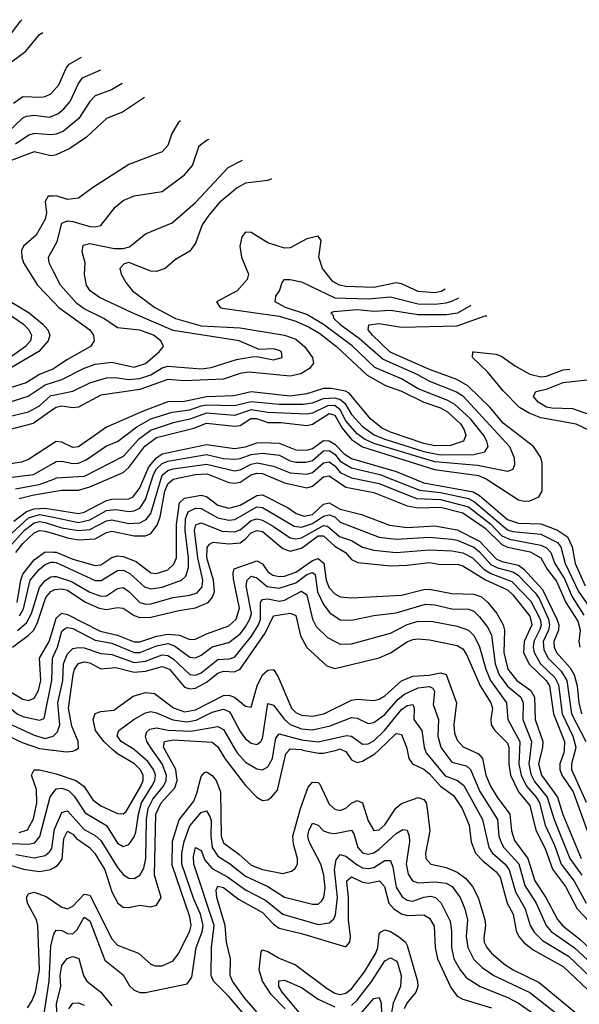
# Model space of a CAD drawing. Header units: inches. Extents: x 884549 to 1028252, y 526810 to 653624.
# Tile 1052 of 1056: x 1009879 to 1011888, y 649086 to 652624. Entities that reach past the tile are written whole.
import ezdxf

# ---------------------------------------------------------------- set-up
doc = ezdxf.new("R2010")
doc.units = ezdxf.units.IN
doc.header["$MEASUREMENT"] = 0
for name, color, linetype in [('B0604', 7, 'Continuous'), ('B0605', 7, 'Continuous'), ('B0614', 7, 'Continuous'), ('B0615', 7, 'Continuous')]:
    doc.layers.add(name, color=color, linetype=linetype)

msp = doc.modelspace()

# ---------------------------------------------------------------- linework, layer by layer
at = {"layer": 'B0604', "color": 5}
for points, elevation in [([(1009996.5, 650000), (1010000, 649999.6)], 3120), ([(1009876.8, 649703.2), (1009906.2, 649713.8), (1009927.8, 649752.2), (1009940.4, 649810), (1009938.5, 649858.5), (1009920.4, 649910), (1009930, 649928.2), (1009950, 649928.4), (1010000, 649916.9)], 3080), ([(1009850, 649664.2), (1009910, 649661.5), (1009933.3, 649666.7), (1009951.3, 649688.7), (1009987.7, 649832.3), (1010000, 649847.9)], 3060), ([(1009865.2, 649625.2), (1009930, 649612.1), (1009970, 649621.5), (1009986, 649634), (1009993.5, 649646.5), (1010000, 649690.8)], 3040), ([(1009846.1, 649586.1), (1009892.4, 649572.4), (1009950, 649563.1), (1009989.7, 649570.3), (1010000, 649576.7)], 3020), ([(1009906.4, 649073.6), (1009922.1, 649097.9), (1009934.9, 649130), (1009950.1, 649210), (1009943.2, 649370), (1009938.4, 649390), (1009906.2, 649450), (1009902.6, 649470), (1009910, 649483.1), (1009930, 649489.8), (1009973.5, 649473.5), (1010000, 649455.4)], 2980), ([(1009966.7, 649053.3), (1009984.2, 649170), (1009990, 649295.5), (1010000, 649334.4)], 2960)]:
    msp.add_lwpolyline(points, dxfattribs=dict(at, elevation=elevation))
at = {"layer": 'B0605', "color": 5}
for points, elevation in [([(1009821.4, 652538.6), (1009881.1, 652618.9), (1009886.7, 652623.6)], 3740), ([(1009825.2, 652454.8), (1009900.7, 652510), (1009949.6, 652570.4), (1009961.3, 652577.1)], 3720), ([(1009856.3, 652323.7), (1009890, 652347.5), (1009954.5, 652345.5), (1009970, 652347.2), (1009990, 652357.3), (1010000, 652368.4)], 3680), ([(1009830, 652213.4), (1009889.5, 652270.5), (1009902.8, 652277.2), (1009930, 652280.7), (1009986.2, 652273.8), (1010000, 652279.1)], 3660), ([(1010000, 652210.9), (1009990, 652209.4), (1009930, 652214.5), (1009911.4, 652208.5), (1009863.9, 652176.1)], 3640), ([(1010000, 652136.2), (1009990, 652134.9), (1009930, 652149), (1009829.1, 652110.9)], 3620), ([(1010000, 651990.2), (1009981.2, 651990), (1009970.3, 651970), (1009975, 651930), (1009970, 651907.5), (1009937.7, 651850), (1009892.7, 651810), (1009885.3, 651794.7), (1009886.2, 651770), (1009892.6, 651750), (1009942.7, 651670), (1010000, 651610)], 3580), ([(1010000, 651719.4), (1009984.1, 651750), (1009982, 651770), (1010000, 651803)], 3560), ([(1009849, 651609), (1009912.6, 651570), (1009961.6, 651530), (1009979.4, 651510), (1009986.4, 651490), (1009981.1, 651470), (1009947.8, 651432.2), (1009843.1, 651370)], 3620), ([(1009819.7, 651579.7), (1009892.6, 651530), (1009911.2, 651510), (1009920.8, 651490), (1009917.4, 651470), (1009899.2, 651450), (1009843.8, 651410)], 3640), ([(1010000, 651369.3), (1009950, 651348.9), (1009901.5, 651318.5), (1009730, 651264.8)], 3580), ([(1009801.9, 651238.1), (1009908.7, 651271.3), (1009970, 651311.5), (1010000, 651321.2)], 3560), ([(1009830, 651196.3), (1009910, 651214.7), (1009950, 651236.9), (1009990, 651273.3), (1010000, 651275.2)], 3540), ([(1010000, 651223.9), (1009927.2, 651172.8), (1009830, 651147.5)], 3520), ([(1010000, 651102.1), (1009910, 651043.4), (1009885.4, 651034.6), (1009830, 651025.6)], 3480), ([(1009830, 650977.5), (1009928.2, 650990), (1010000, 651030.9)], 3460), ([(1010000, 650972.3), (1009947.5, 650952.5), (1009863, 650937)], 3440), ([(1009876.2, 650903.8), (1009924.6, 650915.4), (1010000, 650928.1)], 3420), ([(1009850, 650778.8), (1009910, 650834.1), (1009950, 650846.5), (1010000, 650836.2)], 3360), ([(1009858.1, 650821.9), (1009902.9, 650857.1), (1009930, 650867), (1009969.3, 650869.3), (1010000, 650864.4)], 3380), ([(1009842, 650730), (1009895.7, 650790), (1009930, 650816.1), (1009950, 650820.6), (1009970, 650817.3), (1010000, 650807.6)], 3340), ([(1009864.2, 650710), (1009890, 650742.1), (1009930, 650780.6), (1009950, 650788.7), (1009970, 650786.6), (1010000, 650777.3)], 3320), ([(1009870.1, 650530), (1009882.7, 650610), (1009890, 650631.5), (1009930, 650683.1), (1009970, 650712.2), (1010000, 650711.2)], 3280), ([(1009878.3, 650481.7), (1009892.5, 650507.5), (1009916.5, 650610), (1009950, 650650.1), (1009970, 650666.7), (1009990, 650675.1), (1010000, 650674.3)], 3260), ([(1009870.8, 650429.2), (1009903.3, 650456.7), (1009920.5, 650490), (1009950, 650583.6), (1009970, 650608.5), (1009990, 650622.3), (1010000, 650622.8)], 3240), ([(1009853.2, 650370), (1009908.9, 650411.1), (1009928.9, 650431.1), (1009942.2, 650457.8), (1009972, 650548), (1009990, 650569.6), (1010000, 650574.5)], 3220), ([(1009847.8, 650207.8), (1009890, 650182.3), (1009910, 650177.7), (1009930, 650185.9), (1009946.1, 650213.9), (1009954.3, 650250), (1009949.7, 650330), (1009984.7, 650390), (1010000, 650440.2)], 3180), ([(1009685, 650000), (1009669.8, 650090), (1009673.8, 650126.2), (1009686.6, 650173.4), (1009693.3, 650186.7), (1009704.9, 650195.1), (1009750, 650201.6), (1009810, 650179), (1009869.3, 650130), (1009890, 650120.2), (1009950, 650107.1), (1009966.9, 650113.1), (1009994.5, 650250), (1009996.5, 650330), (1010000, 650338.1)], 3160), ([(1009734.6, 650000), (1009712.7, 650070), (1009710.9, 650110), (1009730, 650141.3), (1009750, 650151.4), (1009770, 650149.5), (1009790, 650139.9), (1009850, 650091), (1009930, 650052.8), (1009970, 650041.7), (1009998.5, 650050), (1010000, 650051.4)], 3140), ([(1009780.7, 650000), (1009769.2, 650070.8), (1009790, 650073), (1009887.2, 650027.2), (1009950, 650005.7), (1009996.5, 650000)], 3120)]:
    msp.add_lwpolyline(points, dxfattribs=dict(at, elevation=elevation))
at = {"layer": 'B0614', "color": 5}
for points, elevation in [([(1010000, 649999.6), (1010046, 649994), (1010070, 649995.5), (1010077.9, 650000)], 3120), ([(1010000, 649916.9), (1010010, 649914.6), (1010080.1, 649890), (1010109, 649870), (1010141.4, 649821.4), (1010170, 649799.2), (1010230, 649772.5), (1010250, 649771.3), (1010260.4, 649779.6), (1010313.8, 649870), (1010322, 649890), (1010322.4, 649910), (1010311.5, 649930), (1010290.8, 649950), (1010230, 649986), (1010214.4, 650000)], 3080), ([(1010000, 649690.8), (1010003.8, 649716.2), (1010030, 649775.7), (1010040.8, 649779.2), (1010050, 649781), (1010110, 649714.3), (1010150, 649692.6), (1010170, 649674.7), (1010230, 649577.8), (1010250, 649553.2), (1010270, 649539.1), (1010290, 649538.8), (1010310, 649550.1), (1010324.6, 649575.4), (1010332.1, 649610), (1010334, 649750), (1010340.2, 649790), (1010356.8, 649823.2), (1010394.6, 649870), (1010404, 649890), (1010405.8, 649910), (1010390.5, 649950), (1010355.6, 650000)], 3040), ([(1010000, 649847.9), (1010010, 649860.7), (1010030, 649863.3), (1010054.1, 649854.1), (1010074.4, 649834.4), (1010113.8, 649773.8), (1010190, 649729), (1010230, 649665.1), (1010250, 649653.5), (1010270, 649660.1), (1010290, 649688.1), (1010295.5, 649704.5), (1010304.8, 649770), (1010315.6, 649810), (1010353.5, 649870), (1010363.6, 649890), (1010366, 649910), (1010359.6, 649930), (1010338.7, 649958.7), (1010292.1, 650000)], 3060), ([(1010000, 649576.7), (1010014.3, 649585.7), (1010031.6, 649608.4), (1010037.6, 649682.4), (1010050, 649708.5), (1010070, 649697.1), (1010082.2, 649682.2), (1010129.2, 649649.2), (1010148.8, 649628.8), (1010184.8, 649570), (1010208.9, 649490), (1010231.1, 649450), (1010250, 649435.6), (1010270, 649434.2), (1010310, 649442.1), (1010350, 649436.8), (1010370, 649442.9), (1010386.8, 649470), (1010363, 649550), (1010368, 649770), (1010386.8, 649810), (1010435.9, 649864.1), (1010444.4, 649890), (1010439.8, 649930), (1010400.7, 650000)], 3020), ([(1010597.1, 650000), (1010615.3, 649970), (1010690, 649872.6), (1010730, 649830.8), (1010750, 649818.7), (1010770, 649821.6), (1010783.1, 649830), (1010804.6, 649855.4), (1010834.3, 649985.7), (1010846.6, 650000)], 3020), ([(1010654.1, 650000), (1010660.1, 649990), (1010690, 649956.2), (1010730, 649931.8), (1010750, 649929.2), (1010770, 649939.6), (1010786.9, 649970), (1010791.5, 650000)], 3040), ([(1010895.9, 650000), (1010951.9, 649988.1), (1010970, 649988.3), (1011015.7, 650000)], 3020), ([(1011038, 650000), (1011050, 649994.6), (1011070, 649965.1), (1011090, 649955.5), (1011110, 649960.1), (1011153.8, 649986.2), (1011168.2, 650000)], 3020), ([(1011269.8, 650000), (1011276.5, 649970), (1011288.7, 649950), (1011330, 649931.2), (1011350, 649915), (1011390, 649870.1), (1011436.4, 649836.4), (1011467.8, 649790), (1011493.3, 649730), (1011499.6, 649670), (1011515.1, 649630), (1011541.4, 649601.4), (1011590, 649562.4), (1011603.5, 649543.5), (1011628.6, 649450), (1011650.3, 649410), (1011661.8, 649350), (1011670.7, 649330), (1011688.8, 649308.8), (1011722.4, 649282.4), (1011830, 649222.2), (1011918.4, 649138.4)], 3020), ([(1011335, 650000), (1011338.8, 649990), (1011406.7, 649906.7), (1011451, 649891), (1011473, 649873), (1011540.1, 649750), (1011562.9, 649650), (1011576.1, 649630), (1011621.8, 649590), (1011636.9, 649570), (1011659.4, 649490), (1011693.5, 649430), (1011712.3, 649370), (1011725.9, 649345.9), (1011756.1, 649316.1), (1011850, 649259), (1011930, 649183.1), (1011970, 649155.6), (1012230, 649057.8)], 3040), ([(1011398.3, 650000), (1011430, 649956.3), (1011483.1, 649943.1), (1011497.1, 649930), (1011531.1, 649851.1), (1011594.7, 649750), (1011599.7, 649690), (1011607.3, 649667.3), (1011616.7, 649650), (1011670.7, 649590.7), (1011692.9, 649512.9), (1011733.6, 649450), (1011768.9, 649370), (1011787.5, 649347.5), (1011870, 649290.5), (1011950, 649216.4), (1011990, 649188.6), (1012210, 649094.2), (1012290, 649048.2)], 3060), ([(1011497.4, 650000), (1011526.7, 649986.7), (1011540.9, 649970), (1011553.1, 649910), (1011569.3, 649870), (1011592.9, 649830), (1011638.4, 649770), (1011644.4, 649710), (1011655.2, 649675.2), (1011703.5, 649610), (1011728.9, 649530), (1011768.2, 649470), (1011810, 649390.9), (1011828.8, 649368.8), (1011890, 649320.2), (1011957, 649257), (1012042.1, 649202.1), (1012170, 649148.4), (1012210, 649125), (1012270, 649079.8)], 3080), ([(1011635.3, 650000), (1011634.6, 649950), (1011641.5, 649910), (1011670, 649850.1), (1011710, 649800.1), (1011731.7, 649711.7), (1011765.9, 649645.9), (1011792.1, 649572.1), (1011838.2, 649510), (1011880.4, 649430), (1011993.7, 649310), (1012036.1, 649276.1), (1012210, 649186.5), (1012231.5, 649170), (1012270, 649125.6), (1012295.7, 649110), (1012448.9, 649091.1), (1012510, 649093.9), (1012550.3, 649109.7), (1012630, 649172), (1012650, 649180.6), (1012670, 649180), (1012734.2, 649154.2), (1012822.8, 649062.8)], 3120), ([(1011673.6, 650000), (1011671.5, 649950), (1011679.2, 649910), (1011698.6, 649870), (1011733.7, 649830), (1011745.5, 649810), (1011765.4, 649730), (1011798.6, 649658.6), (1011823.5, 649590), (1011869.4, 649529.4), (1011912.7, 649450)], 3140), ([(1011713, 650000), (1011707.1, 649950), (1011713.8, 649913.8), (1011727, 649887), (1011773.2, 649830), (1011798, 649750), (1011854, 649610), (1011897, 649550)], 3160), ([(1011753.8, 650000), (1011741.9, 649950), (1011752.7, 649910), (1011809.7, 649830), (1011828.5, 649768.5), (1011895.3, 649610)], 3180), ([(1011833.4, 650000), (1011833, 649990), (1011818.6, 649950), (1011818.3, 649930), (1011826, 649910), (1011865.8, 649850), (1011923.3, 649690)], 3220), ([(1011872.9, 650000), (1011859.9, 649950), (1011859.6, 649930), (1011913, 649813)], 3240), ([(1010000, 649455.4), (1010030, 649434.9), (1010050, 649429.2), (1010070, 649439.1), (1010110, 649482.4), (1010130, 649478), (1010210, 649322.1), (1010230, 649298.8), (1010305.5, 649270), (1010350, 649230.1), (1010365, 649225), (1010390, 649224.6), (1010430, 649242.7), (1010449.7, 649270.3), (1010489.1, 649350), (1010494.5, 649370), (1010490, 649400.9), (1010426.1, 649586.1), (1010427.9, 649672.1), (1010451.2, 649748.8), (1010503.7, 649816.3), (1010515.3, 649844.7), (1010530, 649904.6), (1010541.5, 649918.5), (1010550, 649921.8), (1010570, 649908.2), (1010584.2, 649890), (1010599.4, 649850), (1010602.4, 649690), (1010610, 649666.9), (1010665.9, 649625.9), (1010710, 649586.2), (1010750, 649570.9), (1010823.2, 649556.8), (1010855, 649565), (1010866.5, 649573.5), (1010876, 649590), (1010876, 649610), (1010861.7, 649661.7), (1010859.2, 649690), (1010886.7, 649790), (1010914, 649866), (1010930, 649884.2), (1010950, 649883.5), (1010956.8, 649876.8), (1010990, 649805.3), (1011010, 649787.6), (1011030, 649783.1), (1011050, 649791.3), (1011070, 649809), (1011090, 649819.1), (1011110, 649810.2), (1011130, 649745.8), (1011150, 649710.9), (1011170, 649712.7), (1011190, 649730.6), (1011229.1, 649790.9), (1011250, 649807.3), (1011310, 649829.7), (1011330, 649822.1), (1011338.1, 649810), (1011342.2, 649790), (1011351.5, 649710), (1011335.5, 649630), (1011336.6, 649610), (1011355.3, 649590), (1011410, 649577.8), (1011450, 649561.1), (1011479.1, 649539.1), (1011504.8, 649510), (1011524.7, 649470), (1011549.4, 649390), (1011551.8, 649370), (1011545.4, 649325.4), (1011546.6, 649310), (1011556, 649290), (1011572.6, 649270), (1011620.3, 649230), (1011650.6, 649210), (1011744.4, 649164.4), (1011875.9, 649055.9)], 2980), ([(1010000, 649334.4), (1010001.2, 649338.9), (1010010, 649353.2), (1010030, 649351.7), (1010050, 649340.6), (1010070, 649339.8), (1010084.4, 649355.6), (1010110, 649399.2), (1010130, 649386), (1010184.7, 649244.7), (1010250, 649192.3), (1010273, 649153), (1010290, 649136.8), (1010310, 649129.2), (1010330, 649129.3), (1010479.6, 649160.4), (1010496.4, 649183.6), (1010512.4, 649290), (1010533.3, 649346.7), (1010537, 649370), (1010528, 649410), (1010504.2, 649464.2), (1010461.2, 649590), (1010461.1, 649630), (1010468.7, 649671.3), (1010490, 649727.6), (1010530, 649775.3), (1010550, 649780.9), (1010561.7, 649761.7), (1010566.3, 649746.3), (1010565.1, 649690), (1010570, 649650.2), (1010590, 649618.5), (1010632, 649592), (1010690, 649546.4), (1010770, 649509.8), (1010830, 649471.9), (1010930, 649445.6), (1010950, 649446.5), (1010962.7, 649457.3), (1010970.9, 649470), (1010975, 649505), (1010971, 649550), (1010959.7, 649590), (1010918, 649670), (1010913.4, 649690), (1010916.4, 649710), (1010930, 649737.1), (1010950, 649729.4), (1010969.8, 649709.8), (1010990, 649702), (1011010, 649700.2), (1011070, 649711.6), (1011078.5, 649698.5), (1011092.9, 649650), (1011110, 649630.5), (1011130, 649625.4), (1011150, 649630.9), (1011170, 649643.5), (1011230, 649700.1), (1011255, 649715), (1011270, 649712), (1011277, 649690), (1011278.2, 649670), (1011266.6, 649590), (1011273.5, 649553.5), (1011288.7, 649530), (1011310, 649522.6), (1011370, 649526.6), (1011410, 649521.4), (1011431.8, 649510), (1011459.9, 649470), (1011477.2, 649430), (1011486.9, 649390), (1011481.9, 649330), (1011487.4, 649290), (1011510, 649247.2), (1011538.8, 649218.8), (1011581.5, 649190), (1011710, 649129.1), (1011832.5, 649032.5)], 2960), ([(1010684.9, 649050), (1010630, 649115), (1010575.1, 649170), (1010566.4, 649190), (1010567.7, 649290), (1010577.5, 649370), (1010504.3, 649590), (1010502.8, 649617.2), (1010510, 649649.3), (1010530, 649638.5), (1010543.8, 649603.8), (1010570, 649574.1), (1010624.4, 649544.4), (1010690, 649497.9), (1010760.8, 649460.8), (1010823.3, 649410), (1010950, 649373.4), (1010990, 649378.8), (1011006.4, 649393.6), (1011012.6, 649407.4), (1011020.4, 649470), (1011009.1, 649570.9), (1011014.9, 649605.1), (1011030, 649625.1), (1011050, 649618.2), (1011090, 649587.1), (1011110, 649577.3), (1011130, 649573.9), (1011150, 649578.3), (1011190, 649603.2), (1011210, 649602.6), (1011218.7, 649578.7), (1011230, 649507), (1011252.1, 649472.1), (1011270, 649460.2), (1011290, 649457.2), (1011330, 649471.1), (1011354.4, 649474.4), (1011372.3, 649470), (1011391.7, 649450), (1011424.8, 649384.8), (1011429.8, 649350), (1011429.8, 649290), (1011437.9, 649250), (1011460.1, 649210), (1011482.5, 649182.5), (1011532.7, 649150), (1011631.3, 649111.2), (1011670, 649091), (1011850, 648966.1)], 2940), ([(1010755.5, 649030), (1010685.6, 649110), (1010642.4, 649170), (1010635, 649190), (1010635.1, 649250), (1010621.2, 649310), (1010616.8, 649370), (1010586.3, 649470), (1010584.1, 649495.9), (1010590, 649510.4), (1010610, 649506.6), (1010664.1, 649464.1), (1010750, 649415.7), (1010790, 649373.9), (1010810, 649359.6), (1010890, 649340.7), (1011050, 649293.5), (1011064.1, 649310), (1011066.8, 649330), (1011059.1, 649390), (1011059.3, 649470), (1011053.2, 649526.8), (1011053.6, 649530), (1011070, 649544.2), (1011110, 649525.7), (1011130, 649521.9), (1011170.3, 649530.3), (1011189.1, 649510), (1011203.8, 649450), (1011222.4, 649430), (1011250, 649411.6), (1011270, 649404.9), (1011330, 649407.4), (1011350, 649395.5), (1011366.8, 649366.8), (1011370.6, 649290), (1011379.1, 649250), (1011426.6, 649146.6), (1011450, 649115.2), (1011470, 649104.9), (1011573.5, 649073.5)], 2920), ([(1010831.7, 649070), (1010781.1, 649121.1), (1010750.7, 649170), (1010738.2, 649210), (1010745.4, 649274.6), (1010750, 649282.3), (1010770, 649275.8), (1010810, 649251.7), (1010868.6, 649228.6), (1010982.9, 649142.9), (1011010, 649126.9), (1011030, 649122.2), (1011050, 649126.1), (1011070, 649141.8), (1011117, 649203), (1011157.4, 649270), (1011164.4, 649290), (1011170, 649338), (1011174.3, 649345.7), (1011190, 649353.9), (1011210, 649348.6), (1011238.8, 649330), (1011263.9, 649310), (1011270, 649297.6), (1011307.1, 649170), (1011308.7, 649150), (1011300.6, 649130), (1011269.2, 649090), (1011259.2, 649070)], 2880), ([(1010013.5, 649030), (1010011.2, 649088.8), (1010025.8, 649150), (1010024, 649190), (1010030, 649225.5), (1010048.8, 649251.2), (1010070, 649258.1), (1010090.8, 649250.8), (1010107.4, 649190), (1010119.2, 649170), (1010170, 649130.1), (1010210, 649080.9)], 2940), ([(1011070, 649082.6), (1011090, 649101.7), (1011143, 649170), (1011190, 649242.9), (1011210, 649253.1), (1011230, 649243), (1011235.2, 649235.2), (1011248.6, 649190), (1011246.6, 649150), (1011219.8, 649090), (1011212.3, 649050)], 2860), ([(1011005.6, 648910), (1010821.1, 649130), (1010809.2, 649150), (1010808.9, 649171.1), (1010830, 649173.6), (1010890, 649146.5), (1010950, 649105.5), (1011010, 649076.9)], 2860), ([(1011104.8, 649055.2), (1011150, 649106.8), (1011170, 649111.2), (1011177.1, 649090), (1011179.3, 649010)], 2840), ([(1010055.3, 649070), (1010069, 649091), (1010090, 649092), (1010110, 649083.6)], 2920)]:
    msp.add_lwpolyline(points, dxfattribs=dict(at, elevation=elevation))
at = {"layer": 'B0615', "color": 5}
for points, elevation in [([(1010000, 652368.4), (1010019.5, 652390), (1010045.9, 652450), (1010056.4, 652463.6), (1010100.1, 652488.6)], 3680), ([(1010000, 652279.1), (1010015, 652285), (1010037.2, 652302.8), (1010060.3, 652330), (1010090, 652394.4), (1010104.7, 652415.3), (1010170, 652443.8)], 3660), ([(1010247.1, 652394.5), (1010208.6, 652371.4), (1010150, 652349.6), (1010130.8, 652329.2), (1010091.1, 652268.9), (1010036.3, 652223.7), (1010010, 652212.4), (1010000, 652210.9)], 3640), ([(1010326.2, 652343.9), (1010248.3, 652291.7), (1010190, 652268.6), (1010118.9, 652201.1), (1010058.7, 652161.2), (1010010, 652137.6), (1010000, 652136.2)], 3620), ([(1010456.4, 652260.7), (1010447.3, 652252.7), (1010425, 652215), (1010410, 652172), (1010390, 652149.4), (1010270, 652103.6), (1010139.9, 652020.1), (1010090, 651982.1), (1010050, 651978.2), (1010010, 651990.4), (1010000, 651990.2)], 3580), ([(1010000, 651803), (1010013.1, 651826.9), (1010030, 651893.2), (1010050, 651900.5), (1010070, 651898.7), (1010130, 651880.8), (1010150, 651879.3), (1010170, 651884.6), (1010221.7, 651950), (1010250, 651973.9), (1010290, 651990.7), (1010390, 652005.9), (1010470, 652065.9), (1010499.6, 652100.4), (1010523, 652170), (1010549.1, 652190.9), (1010559.5, 652194.8)], 3560), ([(1010000, 651275.2), (1010070, 651288.9), (1010130, 651319.6), (1010190, 651337.5), (1010221.2, 651338.8), (1010270, 651330.5), (1010310, 651334.1), (1010350, 651348.3), (1010390, 651372.7), (1010410, 651379.5), (1010530.8, 651369.2), (1010565.9, 651374.1), (1010657.3, 651402.7), (1010712.8, 651412.8), (1010730, 651413.7), (1010790, 651401.3), (1010821.1, 651410), (1010819.2, 651430), (1010810, 651435.8), (1010790, 651440.6), (1010738.5, 651438.5), (1010666.9, 651470), (1010430, 651507.6), (1010281.9, 651570), (1010165.4, 651625.5), (1010131.9, 651650), (1010118.7, 651670), (1010111.3, 651708.7), (1010114.1, 651750), (1010102.5, 651790), (1010106.7, 651813.3), (1010130, 651819.5), (1010217.8, 651802.2), (1010250, 651802.1), (1010272.6, 651807.4), (1010330, 651854), (1010426.4, 651893.6), (1010510, 651966.6), (1010627, 652093), (1010678.7, 652118.6)], 3540), ([(1010783.4, 652051.7), (1010770, 652046.4), (1010690, 652036.5), (1010660, 652020.1), (1010594.8, 651965.2), (1010558.4, 651921.6), (1010533.4, 651886.6), (1010510, 651820.8), (1010490, 651791.8), (1010438.2, 651761.8), (1010401, 651730), (1010370, 651719.2), (1010350, 651719.7), (1010270, 651750.8), (1010253.3, 651746.7), (1010238.4, 651730), (1010242.9, 651710), (1010259.4, 651679.4), (1010283.7, 651650), (1010364.1, 651590), (1010438.5, 651550), (1010530, 651523.5), (1010670, 651517.1), (1010830, 651490.8), (1010870, 651475.9), (1010901.6, 651450), (1010930.3, 651410), (1010933.7, 651390), (1010918.8, 651370), (1010888.6, 651351.4), (1010850, 651343), (1010702.5, 651357.5), (1010670, 651352.8), (1010610, 651332.6), (1010470, 651326.6), (1010410, 651330.5), (1010310, 651294.9), (1010170, 651274.3), (1010090, 651231.1), (1010070, 651229.4), (1010030, 651235.3), (1010010, 651230.9), (1010000, 651223.9)], 3520), ([(1011407.1, 651655.4), (1011392.4, 651647.6), (1011370, 651641.9), (1011310, 651647.6), (1011250, 651674.8), (1011230, 651678.5), (1011150, 651661.1), (1011050, 651665.1), (1011027.5, 651670), (1011003.4, 651683.4), (1010965.6, 651730), (1010952.3, 651770), (1010961.2, 651830), (1010950, 651846), (1010910, 651836.6), (1010850, 651804.2), (1010830, 651802.7), (1010770, 651822.5), (1010710, 651859.3), (1010690, 651860.2), (1010676.9, 651843.1), (1010669.5, 651810), (1010675.2, 651770), (1010700.7, 651710), (1010695.2, 651690), (1010659, 651650), (1010585.6, 651610), (1010599.1, 651590), (1010607.3, 651587.3), (1010810, 651558), (1010870, 651541.1), (1010918.5, 651518.5), (1010956.3, 651496.3), (1011015.7, 651450), (1011127, 651347), (1011192.5, 651310), (1011250, 651288.7), (1011330, 651250.1), (1011390, 651229.2), (1011414.3, 651214.3), (1011462.3, 651170), (1011475.1, 651150), (1011480.4, 651130), (1011472.1, 651110), (1011426.1, 651093.9), (1011370, 651092.7), (1011330, 651101.2), (1011210, 651141.4), (1011177.7, 651157.7), (1011138.7, 651190), (1011061.7, 651281.7), (1011048.7, 651288.7), (1010998.1, 651298.1), (1010970, 651299.1), (1010910, 651280), (1010850, 651271.6), (1010710, 651286.4), (1010648.1, 651271.9), (1010550, 651268.5), (1010470, 651251.8), (1010410, 651250.6), (1010322.2, 651217.8), (1010190, 651160.1), (1010090, 651089.5), (1010070, 651086.6), (1010030, 651106.1), (1010010, 651108.6), (1010000, 651102.1)], 3480), ([(1010000, 651321.2), (1010029.4, 651330.6), (1010110, 651371.3), (1010150, 651385.9), (1010210, 651393.8), (1010290, 651375.1), (1010330, 651388.6), (1010379.9, 651430), (1010395, 651450), (1010386, 651470), (1010358.7, 651490), (1010310, 651508.5), (1010230, 651516.9), (1010180.5, 651550), (1010110, 651585.2), (1010084, 651604), (1010025.6, 651670), (1010000, 651719.4)], 3560), ([(1010000, 651030.9), (1010010, 651036.6), (1010030, 651037.5), (1010070, 651029.2), (1010090, 651030.9), (1010117, 651043), (1010190, 651092.8), (1010230, 651107.9), (1010299.1, 651160.9), (1010350, 651189.4), (1010425.8, 651214.2), (1010490, 651221.8), (1010530, 651236.6), (1010550, 651240), (1010650, 651237.9), (1010710, 651252.4), (1010810, 651242.1), (1010897, 651243), (1010930, 651247.8), (1010970, 651262.8), (1011010, 651264.6), (1011030, 651258.8), (1011046.5, 651246.5), (1011070, 651205), (1011110, 651162.3), (1011152.1, 651132.1), (1011190, 651116.1), (1011330, 651072.1), (1011390, 651060.2), (1011510, 651061.7), (1011548.9, 651071.1), (1011561, 651090), (1011556.5, 651110), (1011545.5, 651130), (1011497.3, 651190), (1011440.7, 651240.7), (1011415.9, 651255.9), (1011310, 651298), (1011250, 651333.8), (1011154.4, 651374.4), (1011072, 651452), (1010970, 651528.9), (1010910, 651565.1), (1010833.6, 651590), (1010796.2, 651610), (1010798.5, 651630), (1010811.4, 651650), (1010820.6, 651679.4), (1010829.9, 651690.1), (1010849.9, 651690.1), (1010890, 651681.7), (1011010, 651624), (1011130, 651620.4), (1011210, 651628), (1011310, 651602.8), (1011370, 651601.7), (1011410, 651606.3), (1011430, 651611.9), (1011455.2, 651624.5)], 3460), ([(1010000, 651610), (1010019.1, 651590), (1010129.9, 651510), (1010143.1, 651490), (1010145.7, 651470), (1010133.1, 651450), (1010050, 651403.4), (1010001.7, 651370), (1010000, 651369.3)], 3580), ([(1011499, 651596.4), (1011450.3, 651569.7), (1011410, 651563.7), (1011310, 651563.5), (1011210, 651579.1), (1011150, 651575.8), (1011090, 651581.4), (1011005.4, 651574.6), (1010995.5, 651570), (1011003.2, 651563.2), (1011007, 651550), (1011028.8, 651530), (1011098.3, 651478.3), (1011183.9, 651403.9), (1011305, 651350), (1011350, 651325.1), (1011446.8, 651286.8), (1011470, 651272.4), (1011637.9, 651090), (1011654.4, 651050), (1011655.8, 651024.2), (1011650, 651007.3), (1011630, 651000.1), (1011522.3, 651022.3), (1011370, 651035.2), (1011150, 651101.5), (1011116.5, 651116.5), (1011090, 651136.4), (1011050, 651183), (1011030, 651222.2), (1011010, 651237.8), (1010983.4, 651236.6), (1010930, 651210), (1010910, 651206.6), (1010770, 651212), (1010710, 651222.3), (1010650, 651201.7), (1010550, 651210.2), (1010490, 651188.2), (1010430, 651175.6), (1010350.7, 651149.3), (1010305, 651115), (1010250, 651054), (1010110, 650983.1), (1010010, 650976), (1010000, 650972.3)], 3440), ([(1010000, 650928.1), (1010030, 650933.1), (1010090, 650933.6), (1010130, 650945.6), (1010250, 650997.4), (1010270, 651015.4), (1010328.5, 651091.5), (1010370, 651122.2), (1010503.9, 651156.1), (1010550, 651173.9), (1010650, 651163), (1010670, 651165.6), (1010709, 651191), (1010729, 651191), (1010770, 651176.8), (1010816.6, 651176.6), (1010910, 651165.3), (1010930, 651170), (1010990, 651209.4), (1011010, 651202.6), (1011036.1, 651156.1), (1011070, 651114.9), (1011109.6, 651089.6), (1011367.9, 651007.9), (1011526.7, 650986.7), (1011554.3, 650974.3), (1011670, 650898.5), (1011690, 650893.6), (1011710, 650895.5), (1011743.2, 650910), (1011754.6, 650930), (1011754.9, 651030), (1011750.3, 651050.3), (1011724.3, 651090), (1011614.6, 651174.6), (1011567.9, 651230), (1011488.2, 651308.2), (1011448.9, 651331.1), (1011350, 651367.1), (1011209.3, 651429.3), (1011145.9, 651490), (1011130.4, 651510), (1011132.7, 651527.3), (1011170, 651532.5), (1011250, 651519.6), (1011450, 651524), (1011550, 651559.8), (1011555.7, 651560.1)], 3420), ([(1011930, 651145.4), (1011877.5, 651170), (1011750, 651193.5), (1011708.4, 651210), (1011673.9, 651230), (1011614.7, 651290), (1011558.9, 651358.9), (1011505, 651410), (1011506, 651430), (1011510, 651431), (1011590, 651421.5), (1011610, 651413.7), (1011658.9, 651378.9), (1011710, 651350.6), (1011750, 651340.3), (1011770, 651343.4), (1011830, 651365.4), (1011854.8, 651368.5)], 3380), ([(1011930, 651202.5), (1011865.2, 651225.2), (1011790, 651227.7), (1011770, 651232.2), (1011741, 651250), (1011723.5, 651270), (1011732.6, 651287.4), (1011770, 651296.2), (1011830, 651320.8), (1011916.5, 651329.9)], 3360), ([(1010000, 650864.4), (1010090, 650849.9), (1010110, 650854.7), (1010190, 650895.8), (1010210, 650900.8), (1010270, 650902), (1010285.7, 650910), (1010310, 650941.9), (1010342.4, 651017.6), (1010369.8, 651050), (1010390, 651063.6), (1010550, 651097.5), (1010650, 651083.4), (1010690, 651089.7), (1010730, 651103.3), (1010750, 651104.3), (1010810, 651102.4), (1010870, 651078.8), (1010910, 651077.4), (1010930, 651083.2), (1010970, 651111.5), (1010990, 651110.6), (1011010, 651099), (1011043.4, 651063.4), (1011070, 651047.2), (1011230, 651000), (1011330, 650960), (1011507.5, 650927.6), (1011530, 650914.3), (1011630, 650828.3), (1011670, 650814.7), (1011750, 650812.4), (1011810, 650789.6), (1011845.4, 650765.4), (1011862.5, 650730), (1011873.6, 650670), (1011909.5, 650590)], 3380), ([(1010000, 650836.2), (1010090, 650817.7), (1010130, 650827.2), (1010190, 650860.6), (1010224.1, 650864.1), (1010270, 650856.6), (1010290, 650859.1), (1010310, 650869.2), (1010330, 650899.4), (1010359, 650990), (1010370, 651009.8), (1010390, 651028.9), (1010410, 651038.1), (1010550, 651061.6), (1010610, 651047.8), (1010650, 651044.5), (1010670, 651046.7), (1010710, 651061.7), (1010750, 651066.1), (1010810, 651058.9), (1010850, 651039.2), (1010870, 651034.6), (1010905.7, 651034.3), (1010930, 651040.1), (1010970, 651075.3), (1010990, 651076), (1011010, 651063), (1011030, 651037.1), (1011070, 651013.2), (1011172.4, 650990), (1011313.9, 650933.9), (1011390, 650925.4), (1011490, 650903.9), (1011512.1, 650892.1), (1011630, 650791.4), (1011650, 650784.9), (1011750, 650775.3), (1011810, 650745.3), (1011821.8, 650730), (1011837.4, 650670), (1011885.8, 650570), (1011940.8, 650490)], 3360), ([(1010000, 650807.6), (1010030, 650797.9), (1010090, 650788), (1010130, 650791.8), (1010190, 650823.6), (1010210, 650826.4), (1010270, 650813.2), (1010310, 650816), (1010332.2, 650827.8), (1010350, 650850.1), (1010390, 650986.9), (1010410, 651003.8), (1010430, 651009.7), (1010550, 651026.8), (1010650, 651003.5), (1010670, 651006.4), (1010710, 651026.7), (1010731.5, 651031.5), (1010790, 651019.8), (1010850, 650995.8), (1010909.3, 650990.7), (1010930, 650996.4), (1010970, 651032.1), (1010990, 651035.2), (1011010, 651020.5), (1011030, 650997), (1011070, 650977.4), (1011170, 650957.5), (1011304, 650904), (1011390, 650899.7), (1011490, 650874.1), (1011570, 650811), (1011610.1, 650770), (1011637.6, 650757.6), (1011750, 650736.3), (1011770, 650726.2), (1011786, 650710), (1011800.6, 650670), (1011834.9, 650614.9), (1011862.8, 650550), (1011905, 650485)], 3340), ([(1010000, 650777.3), (1010050, 650761.8), (1010090, 650755.2), (1010150, 650758.9), (1010190, 650781.1), (1010210, 650785.8), (1010290, 650769), (1010330.4, 650769.6), (1010350, 650778.3), (1010372.5, 650807.5), (1010382.8, 650837.2), (1010400, 650930), (1010410, 650956.5), (1010430, 650973.3), (1010510, 650989.7), (1010551.7, 650991.6), (1010630, 650960.7), (1010650, 650958.5), (1010670, 650962.3), (1010710, 650989), (1010730, 650994.3), (1010750, 650993.3), (1010830, 650959.4), (1010910, 650942.2), (1010930, 650947.5), (1010970, 650981.1), (1010990, 650985.4), (1011050, 650944.8), (1011150, 650924.6), (1011270, 650877.2), (1011310, 650869.7), (1011390, 650872.9), (1011470, 650852.3), (1011550, 650796.8), (1011610, 650737.7), (1011630, 650729), (1011711.8, 650711.8), (1011750.3, 650690.3), (1011772.4, 650650), (1011806.5, 650606.5), (1011839.5, 650530), (1011882.7, 650462.7), (1011890.9, 650430), (1011886.9, 650390), (1011890.3, 650370)], 3320), ([(1010000, 650711.2), (1010010, 650710.9), (1010070, 650685.2), (1010150, 650663.2), (1010170, 650665.8), (1010210, 650691.9), (1010230, 650697.8), (1010250, 650695.3), (1010296.8, 650676.8), (1010350, 650636.8), (1010370, 650633.7), (1010410, 650647.4), (1010432.7, 650667.3), (1010442.2, 650690), (1010442, 650810), (1010452.1, 650887.9), (1010470, 650904.2), (1010530, 650915.1), (1010550, 650910.8), (1010590, 650879.1), (1010630, 650869.2), (1010670, 650879.7), (1010730, 650913.9), (1010750, 650916.9), (1010843, 650870), (1010871.6, 650850), (1010900.5, 650840.5), (1010930, 650845.9), (1010970, 650883.2), (1010990, 650888.1), (1011030, 650864.9), (1011105.5, 650845.5), (1011207.2, 650807.2), (1011270, 650799.1), (1011370, 650805.3), (1011450, 650791.1), (1011530, 650750.2), (1011590, 650686.6), (1011610, 650677.5), (1011670, 650663.7), (1011689.4, 650649.4), (1011756.2, 650576.2), (1011808.1, 650470), (1011814.8, 650450), (1011813.4, 650430), (1011796.9, 650390), (1011797.6, 650370), (1011806.8, 650350), (1011855.3, 650295.3), (1011870, 650270.1), (1011880.7, 650230), (1011886.2, 650170), (1011896.4, 650130)], 3280), ([(1010000, 650674.3), (1010010, 650673.5), (1010150, 650609), (1010171.1, 650608.9), (1010230, 650644.5), (1010250, 650645.8), (1010274.2, 650634.2), (1010326.3, 650586.3), (1010350, 650579.6), (1010390, 650585.4), (1010459.1, 650610), (1010475, 650625), (1010484.6, 650655.4), (1010484.7, 650690), (1010472.7, 650790), (1010474.5, 650830), (1010484.1, 650855.9), (1010510, 650868.6), (1010530, 650868.1), (1010590, 650834.4), (1010630, 650825.6), (1010651.4, 650828.6), (1010730, 650873.3), (1010750, 650870.9), (1010864.2, 650804.2), (1010890, 650800), (1010930, 650813.3), (1010970, 650839.9), (1010990, 650845.3), (1011010, 650837.8), (1011030, 650818.9), (1011170, 650764.6), (1011230, 650757.2), (1011350, 650764.3), (1011430, 650757), (1011450, 650753.7), (1011510, 650728.1), (1011530, 650712.5), (1011570, 650666.6), (1011594.2, 650654.2), (1011650, 650640), (1011668.1, 650628.1), (1011730, 650564.1), (1011743.7, 650543.7), (1011777.3, 650470), (1011781.2, 650450), (1011777.2, 650430), (1011758.8, 650390), (1011760.3, 650360.3), (1011776.4, 650330), (1011823.3, 650283.3), (1011842.9, 650250), (1011860.4, 650130), (1011911.5, 650030)], 3260), ([(1010000, 650622.8), (1010010, 650623.4), (1010065.2, 650605.2), (1010130, 650567.3), (1010170, 650552.2), (1010190, 650553.6), (1010230, 650580.4), (1010250, 650583.3), (1010270, 650569.7), (1010310, 650530.4), (1010330, 650524.4), (1010350, 650524.6), (1010430, 650547.3), (1010490, 650555.8), (1010515.7, 650564.3), (1010534, 650586), (1010536.8, 650610), (1010518.4, 650690), (1010505.8, 650790), (1010511.4, 650808.6), (1010530, 650816.3), (1010606.2, 650786.2), (1010650, 650783.2), (1010670, 650790.5), (1010710, 650824.3), (1010730, 650830.3), (1010750, 650825.3), (1010790, 650803.1), (1010850, 650762.1), (1010870, 650758.5), (1010890, 650762.8), (1010970, 650806.3), (1010984.5, 650804.5), (1011026.7, 650766.7), (1011070, 650753.1), (1011110, 650729.2), (1011150, 650718.5), (1011230, 650709.1), (1011350, 650719.2), (1011430, 650715.9), (1011470, 650708.2), (1011504.8, 650690), (1011545.5, 650650), (1011570, 650633.8), (1011645.7, 650605.7), (1011714.5, 650534.5), (1011748.2, 650470), (1011751.1, 650450), (1011746.7, 650433.3), (1011725.1, 650390), (1011722.4, 650370), (1011725.8, 650350), (1011749.4, 650310), (1011800.6, 650260.6), (1011813.9, 650233.9), (1011827.1, 650130), (1011864.8, 650050), (1011875.5, 650010), (1011872.9, 650000)], 3240), ([(1010000, 650574.5), (1010003.7, 650576.3), (1010030, 650579.4), (1010050, 650574.4), (1010112.9, 650532.9), (1010163.5, 650510), (1010190, 650504.8), (1010230, 650511.4), (1010250, 650510.1), (1010290, 650483.3), (1010310, 650476.6), (1010350, 650477.8), (1010450, 650501.7), (1010510, 650510.8), (1010555, 650530), (1010571.5, 650548.5), (1010578, 650570), (1010575.1, 650610), (1010550.9, 650690), (1010552.3, 650727.7), (1010560.1, 650739.9), (1010573, 650747), (1010630, 650740.3), (1010670, 650744.7), (1010690, 650758.1), (1010710, 650780.7), (1010730, 650788.6), (1010750, 650784.4), (1010823.4, 650723.5), (1010850, 650714.3), (1010890, 650725.5), (1010950, 650769.5), (1010970, 650770), (1011010, 650732.1), (1011048.1, 650710), (1011070, 650684.8), (1011093.1, 650673.1), (1011210, 650661.7), (1011270, 650663.5), (1011350, 650673.1), (1011390, 650666.7), (1011450, 650667.7), (1011470, 650662.2), (1011551.5, 650611.5), (1011630, 650575.1), (1011650, 650557.1), (1011710, 650481.1), (1011717.3, 650450), (1011690, 650390), (1011687.8, 650350), (1011707.8, 650307.8), (1011769.4, 650250), (1011781.4, 650230), (1011795.5, 650130), (1011834.5, 650030), (1011833.4, 650000)], 3220), ([(1010000, 650440.2), (1010010, 650473.1), (1010030, 650491.9), (1010050, 650487.3), (1010167.5, 650427.5), (1010230, 650412.4), (1010290, 650388.1), (1010310, 650388.3), (1010370.9, 650409.1), (1010410, 650416.1), (1010452.4, 650412.4), (1010490, 650396.7), (1010510, 650397.9), (1010550, 650417.5), (1010630, 650445.6), (1010655.7, 650470), (1010667.9, 650510), (1010646.8, 650613.2), (1010644.7, 650635.3), (1010648.9, 650651.1), (1010730, 650679.4), (1010750, 650669.4), (1010770, 650640.1), (1010787.6, 650627.6), (1010810, 650622.8), (1010830, 650624.2), (1010870, 650638.6), (1010930, 650680.3), (1010950, 650687.7), (1010971.2, 650671.2), (1010979.5, 650610), (1010990, 650582.5), (1011010, 650561.5), (1011030, 650550.8), (1011070, 650546.1), (1011250, 650556.5), (1011330, 650577), (1011350, 650577.6), (1011430, 650561.8), (1011510, 650560), (1011536.5, 650550), (1011559.2, 650530), (1011591.9, 650490), (1011614.4, 650450), (1011619.4, 650430), (1011616.8, 650350), (1011632, 650290), (1011663.9, 650250), (1011714, 650214), (1011727.9, 650190), (1011729.6, 650110), (1011756.8, 650030), (1011756.2, 650010), (1011753.8, 650000)], 3180), ([(1010000, 650338.1), (1010013.8, 650370), (1010030, 650427.4), (1010042.6, 650437.4), (1010050, 650440.7), (1010070, 650436.6), (1010150, 650394.1), (1010210, 650383.9), (1010290, 650350.8), (1010310, 650350.8), (1010370, 650374.7), (1010410, 650382.5), (1010434.7, 650374.7), (1010490, 650333.7), (1010510, 650331.7), (1010530, 650340.4), (1010570, 650370.6), (1010630, 650386.3), (1010670, 650417.4), (1010690, 650442.3), (1010705.6, 650470), (1010710.5, 650490), (1010692.2, 650590), (1010695.3, 650610), (1010710, 650625), (1010730, 650618.7), (1010767.5, 650587.5), (1010810, 650580.9), (1010870, 650600.4), (1010910, 650630), (1010930, 650638), (1010939.9, 650630), (1010948.2, 650568.2), (1010970, 650523.3), (1010992.8, 650492.8), (1011030, 650467.7), (1011070, 650466.2), (1011150, 650483.7), (1011230, 650492.9), (1011336.1, 650523.9), (1011370, 650521.4), (1011430, 650507.6), (1011490, 650505.8), (1011510, 650498.3), (1011530, 650478.7), (1011559.8, 650439.8), (1011572.9, 650412.9), (1011585.5, 650310), (1011600.9, 650270), (1011629.9, 650229.9), (1011677.9, 650190), (1011686.3, 650170), (1011686, 650110), (1011716.6, 650030), (1011713, 650000)], 3160), ([(1010000, 650051.4), (1010014.6, 650065.4), (1010022.9, 650090), (1010015.8, 650170), (1010033.4, 650250), (1010035.6, 650310), (1010050, 650345), (1010070, 650364.3), (1010090, 650368.7), (1010110, 650366.6), (1010170, 650346.3), (1010210, 650343.4), (1010290, 650314.5), (1010330, 650319.6), (1010390, 650341.8), (1010410, 650339.2), (1010430, 650327.2), (1010490, 650271), (1010510, 650268.7), (1010530, 650277), (1010590, 650325.4), (1010632, 650328), (1010650, 650334.1), (1010657.5, 650342.5), (1010710.6, 650409.4), (1010736.6, 650450), (1010743.8, 650470), (1010743.6, 650530), (1010750, 650541.1), (1010770, 650543.1), (1010810, 650535), (1010830, 650538.4), (1010890, 650570.8), (1010910, 650557.9), (1010930.6, 650470.6), (1010943.8, 650443.8), (1010984.4, 650404.4), (1011030, 650380.3), (1011070, 650381.8), (1011210, 650419.7), (1011270, 650450.6), (1011310, 650462.9), (1011362, 650462), (1011450, 650445), (1011490, 650430.1), (1011510.1, 650410), (1011530, 650371), (1011552.5, 650290), (1011569.1, 650250), (1011626.6, 650170), (1011631.8, 650110), (1011674.9, 650030), (1011673.6, 650000)], 3140), ([(1010077.9, 650000), (1010090, 650006.9), (1010088.7, 650030), (1010065.7, 650085.7), (1010053.8, 650150), (1010070.2, 650270), (1010075.1, 650290), (1010090, 650310.6), (1010110, 650317.2), (1010130, 650313.5), (1010170, 650291.7), (1010223.7, 650296.3), (1010290, 650279.5), (1010330, 650283.1), (1010390, 650300.4), (1010416.5, 650290), (1010470, 650226.3), (1010490, 650219.4), (1010510, 650221.7), (1010550, 650243.4), (1010590, 650276.6), (1010610, 650282.9), (1010650, 650281.3), (1010670, 650290.4), (1010760.2, 650419.8), (1010790, 650482.5), (1010850, 650491), (1010870, 650483.5), (1010887, 650410), (1010910, 650368.5), (1010982.1, 650302.1), (1011010, 650292.5), (1011170, 650330.9), (1011210, 650349.3), (1011270, 650388.4), (1011290, 650396.6), (1011310, 650399.4), (1011350, 650395.6), (1011450, 650375.9), (1011470, 650362.9), (1011483.7, 650343.7), (1011532, 650230), (1011570.3, 650170), (1011576, 650150), (1011570.1, 650110), (1011572.3, 650090), (1011584.9, 650070), (1011630, 650025.1), (1011635.4, 650010), (1011635.3, 650000)], 3120), ([(1010214.4, 650000), (1010180.8, 650030), (1010151.1, 650070), (1010142.1, 650110), (1010150, 650131.7), (1010170, 650138.6), (1010217, 650143), (1010286.6, 650193.4), (1010330, 650207), (1010363.2, 650203.1), (1010431.1, 650151.1), (1010470, 650137), (1010510, 650144.3), (1010610, 650196.4), (1010630, 650197.3), (1010650, 650190.3), (1010690, 650157.5), (1010710, 650154), (1010731.3, 650230), (1010750, 650269.7), (1010770, 650286.9), (1010790, 650289.4), (1010805.7, 650265.7), (1010854.7, 650150), (1010870, 650134.7), (1010890, 650125.1), (1010930, 650121.7), (1010970.6, 650130), (1011070, 650179.2), (1011090, 650182.9), (1011150, 650178), (1011170, 650182.6), (1011190, 650194.1), (1011250, 650248.1), (1011290, 650265.4), (1011348.9, 650268.9), (1011390, 650277.1), (1011410, 650271.5), (1011447.6, 650170), (1011437.1, 650090), (1011440.4, 650060.4), (1011450, 650035.9), (1011471.7, 650011.7), (1011497.4, 650000)], 3080), ([(1010292.1, 650000), (1010290, 650001.9), (1010243.1, 650030), (1010228.5, 650051.5), (1010234.5, 650070), (1010289.1, 650110.9), (1010330, 650133.6), (1010350, 650138.4), (1010370, 650133.9), (1010428.3, 650108.3), (1010478.4, 650101.6), (1010512.5, 650107.5), (1010570, 650136), (1010610, 650146.2), (1010630, 650137.9), (1010636.8, 650130), (1010670, 650066.8), (1010690, 650040.5), (1010710, 650025), (1010730, 650020.1), (1010744.5, 650030), (1010750, 650041.1), (1010770, 650167.1), (1010790, 650160.7), (1010829.2, 650109.1), (1010850, 650091.7), (1010890, 650076), (1010930, 650071.9), (1010993.3, 650086.7), (1011070, 650117.2), (1011090, 650114.6), (1011130, 650095.5), (1011150, 650099.3), (1011190, 650127.5), (1011237.9, 650182.1), (1011259.9, 650200.1), (1011310, 650223), (1011350, 650228.7), (1011361.7, 650221.7), (1011367.8, 650210), (1011363.7, 650163.6), (1011382.5, 650110), (1011380.5, 650050), (1011391.1, 650010), (1011398.3, 650000)], 3060), ([(1010791.5, 650000), (1010797.9, 650042.1), (1010810, 650058.2), (1010890, 650037.1), (1010950, 650029.4), (1011052.7, 650052.7), (1011070, 650049.4), (1011110, 650021), (1011130, 650022.7), (1011150, 650033.4), (1011190, 650070.8), (1011250, 650145.6), (1011270, 650159.3), (1011290, 650163), (1011295.4, 650150), (1011294.5, 650110), (1011322.3, 650070), (1011331.2, 650010), (1011335, 650000)], 3040), ([(1010355.6, 650000), (1010334.6, 650030), (1010330.8, 650050), (1010335.3, 650064.7), (1010345.6, 650074.4), (1010370, 650079.7), (1010411.8, 650071.8), (1010492.6, 650067.4), (1010590, 650084.6), (1010610, 650073.2), (1010654.1, 650000)], 3040), ([(1010400.7, 650000), (1010395.1, 650010), (1010398.3, 650030), (1010430, 650036.5), (1010570, 650027.6), (1010590, 650011.8), (1010597.1, 650000)], 3020), ([(1011168.2, 650000), (1011230, 650059.3), (1011250, 650055.9), (1011267.5, 650010), (1011269.8, 650000)], 3020), ([(1010846.6, 650000), (1010850, 650003.9), (1010890, 650001.3), (1010895.9, 650000)], 3020), ([(1011015.7, 650000), (1011030, 650003.7), (1011038, 650000)], 3020)]:
    msp.add_lwpolyline(points, dxfattribs=dict(at, elevation=elevation))

doc.saveas('drawing.dxf')
